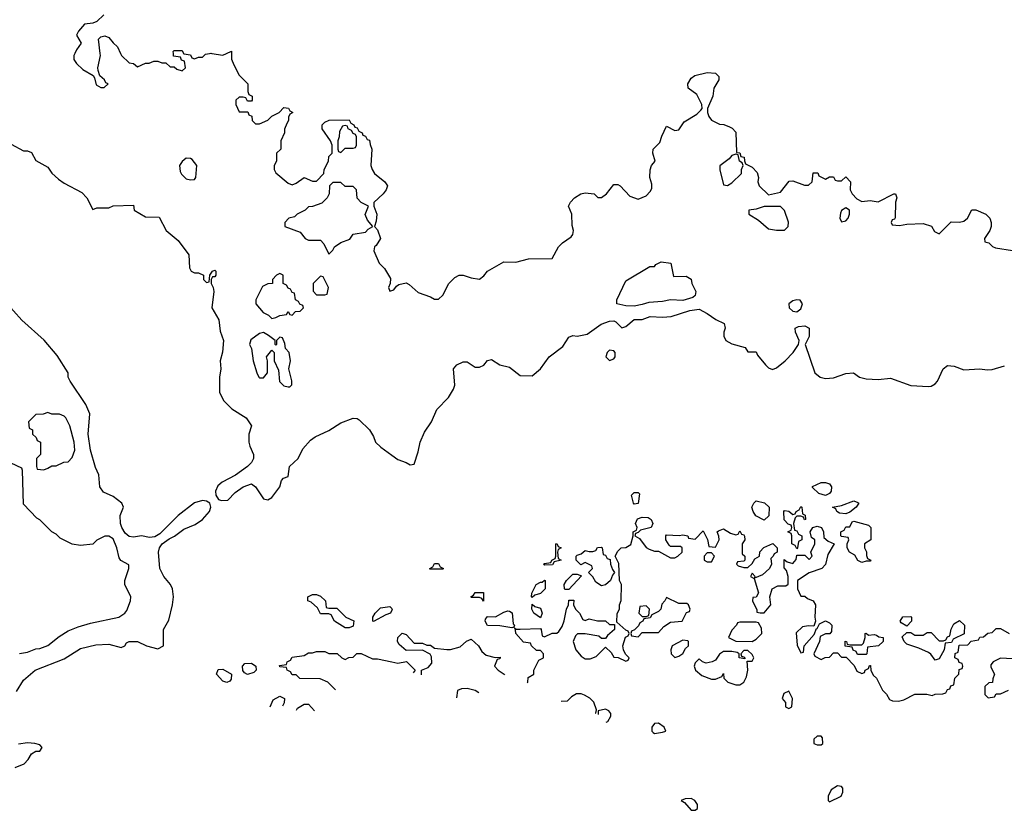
# Model space of a CAD drawing. Header units: inches. Extents: x 2380249 to 2585472, y 382747 to 546448.
# Tile 362 of 626: x 2498171 to 2503009, y 436281 to 440166. Entities that reach past the tile are written whole.
import ezdxf

# ---------------------------------------------------------------- set-up
doc = ezdxf.new("R2010")
doc.units = ezdxf.units.IN
doc.header["$MEASUREMENT"] = 0
for name, color, linetype in [('C4493', 7, 'Continuous'), ('C4494', 7, 'Continuous'), ('C5403', 7, 'Continuous')]:
    doc.layers.add(name, color=color, linetype=linetype)

msp = doc.modelspace()

# ---------------------------------------------------------------- linework, layer by layer
at = {"layer": 'C4493', "color": 4}
for points, elevation in [([(2498442.3, 440000), (2498438, 439990), (2498438, 439970), (2498450.7, 439950.7), (2498481.4, 439921.4), (2498532, 439892), (2498539.6, 439879.6), (2498546.4, 439846.4), (2498570, 439832), (2498587.3, 439832.7), (2498606, 439850), (2498595.3, 439855.3), (2498588, 439870), (2498566, 439890), (2498556.4, 439916.4), (2498555.3, 439930), (2498568.7, 439990), (2498567.5, 440000)], 36), ([(2498667.5, 440000), (2498672, 439990), (2498710, 439954), (2498731.3, 439951.3), (2498750, 439934), (2498790, 439952), (2498807.3, 439952.7), (2498830, 439962), (2498850, 439962), (2498870, 439954), (2498890, 439954), (2498910, 439934), (2498930, 439934), (2498943.6, 439923.6), (2498970, 439914), (2498986, 439930), (2498982, 439962), (2498967.3, 439967.3), (2498962, 439982), (2498927.3, 439987.3), (2498926.6, 440000)], 36), ([(2498977, 440000), (2498978, 439998), (2499010, 439994), (2499018, 439978), (2499030, 439974), (2499050, 439982), (2499070, 439982), (2499084, 439996), (2499104.8, 440000)], 36), ([(2499116.2, 440000), (2499170, 439991.3), (2499187.6, 440000)], 36), ([(2499212.2, 440000), (2499212.7, 439972.7), (2499223.6, 439943.6), (2499250, 439894), (2499291.6, 439851.6), (2499292.7, 439812.7), (2499298, 439798), (2499314, 439790), (2499314, 439770), (2499310, 439766), (2499290, 439766), (2499282, 439782), (2499270, 439786), (2499250, 439786), (2499234, 439770), (2499234, 439750), (2499250, 439714), (2499292.7, 439712.7), (2499298, 439698), (2499311.6, 439691.6), (2499314, 439670), (2499330, 439654), (2499350, 439654), (2499390, 439672), (2499410, 439692), (2499446, 439710), (2499470, 439734), (2499491.6, 439731.6), (2499498, 439718), (2499514, 439710), (2499498, 439702), (2499492.7, 439687.3), (2499492, 439670), (2499483.6, 439656.4), (2499472.7, 439627.3), (2499472, 439610), (2499454, 439570), (2499454, 439530), (2499434, 439510), (2499434, 439470), (2499422, 439450), (2499422, 439430), (2499430, 439414), (2499490, 439362), (2499510, 439354), (2499530, 439362), (2499570, 439391), (2499610, 439372), (2499630, 439372), (2499666, 439410), (2499668, 439430), (2499688, 439470), (2499690, 439494), (2499706, 439510), (2499706, 439550), (2499698, 439570), (2499658, 439630), (2499658, 439650), (2499670, 439662), (2499692.7, 439672.7), (2499790, 439674), (2499798, 439658), (2499814, 439650), (2499818, 439638), (2499830, 439634), (2499838, 439618), (2499854, 439610), (2499858, 439598), (2499870, 439594), (2499878, 439578), (2499890, 439574), (2499892.7, 439552.7), (2499902, 439530), (2499897.3, 439450), (2499902.8, 439430), (2499914.8, 439410), (2499966, 439370), (2499978, 439350), (2499972, 439330), (2499958, 439310), (2499911.6, 439268.4), (2499911.3, 439250), (2499926, 439210), (2499923.6, 439176.4), (2499914, 439150), (2499930, 439134), (2499944.7, 439090), (2499923.6, 439056.4), (2499914, 439050), (2499912, 439030), (2499938, 438970), (2499963.5, 438943.5), (2499993.7, 438893.7), (2499991.1, 438868.9), (2499982.8, 438850), (2499990, 438832), (2500000, 438835)], 36), ([(2498130, 439554), (2498190, 439522), (2498210, 439522), (2498230, 439514), (2498250, 439474), (2498310, 439442), (2498330, 439412), (2498362, 439382), (2498390, 439362), (2498476.9, 439316.9), (2498502, 439290), (2498530, 439234), (2498550, 439242), (2498610, 439242), (2498630, 439252), (2498730, 439254), (2498734, 439230), (2498790, 439198), (2498856, 439196), (2498891.3, 439130), (2498950, 439081), (2499002, 439010), (2499006.4, 438946.4), (2499014, 438930), (2499030, 438922), (2499050, 438922), (2499074, 438910), (2499074, 438890), (2499090, 438874), (2499102, 438878), (2499106, 438910), (2499118, 438930), (2499130, 438936), (2499136, 438930), (2499134.8, 438910), (2499130, 438902), (2499118, 438902), (2499112, 438890), (2499112, 438870), (2499122, 438850), (2499124.7, 438830), (2499116, 438750), (2499150.4, 438690.4), (2499155.9, 438635.9), (2499173, 438590), (2499168.2, 438531.8), (2499156.3, 438490), (2499160.5, 438450), (2499152.7, 438410), (2499153.7, 438333.7), (2499173.7, 438293.7), (2499214.4, 438254.4), (2499284.7, 438210), (2499311, 438170), (2499298, 438130), (2499298, 438090), (2499302, 438070), (2499321, 438030), (2499321, 438010), (2499310.7, 437990), (2499290.3, 437969.7), (2499231.7, 437928.3), (2499166.3, 437893.7), (2499144.9, 437875.1), (2499133.1, 437850), (2499134.6, 437830), (2499149, 437809), (2499163.4, 437803.4), (2499194.8, 437805.2), (2499230, 437843), (2499270, 437870.6), (2499310, 437886), (2499330, 437871.3), (2499370, 437811.3), (2499390, 437806.8), (2499410, 437818.8), (2499449.2, 437870), (2499458, 437902), (2499467.3, 437912.7), (2499490, 437922), (2499497.2, 437970), (2499539.5, 438010), (2499562.7, 438057.3), (2499600.4, 438099.6), (2499623.5, 438116.5), (2499690, 438146.7), (2499750, 438184.4), (2499810, 438207.3), (2499830, 438206), (2499839.8, 438199.8), (2499890, 438151.3), (2499910, 438118), (2499920.4, 438090), (2499945.2, 438065.2), (2500000, 438026.6)], 32), ([(2498155.9, 436864.1), (2498190, 436921), (2498248, 436970), (2498390, 437026), (2498470, 437076), (2498546.3, 437093.7), (2498610, 437097.1), (2498670, 437081), (2498688, 437090), (2498696.4, 437103.6), (2498710, 437111.3), (2498750.9, 437110.9), (2498794, 437090), (2498850, 437074), (2498878, 437090), (2498878, 437170), (2498904, 437216), (2498922.9, 437290), (2498927.6, 437330), (2498922, 437370), (2498912.8, 437390), (2498879.7, 437430), (2498860.5, 437470), (2498853, 437550), (2498858, 437570), (2498871.8, 437590), (2498905.2, 437614.8), (2498931.7, 437628.3), (2498978, 437662), (2499034.3, 437685.7), (2499069.5, 437710), (2499104.7, 437750), (2499111.1, 437771.1), (2499105.6, 437790), (2499090, 437800.4), (2499070, 437803.5), (2499030, 437791.3), (2498950, 437729.6), (2498860, 437640), (2498835.1, 437624.9), (2498810, 437621.1), (2498770, 437629.6), (2498730, 437622.9), (2498710, 437627), (2498690, 437642.9), (2498673.3, 437670), (2498667.1, 437690), (2498665.1, 437730), (2498680.9, 437770), (2498672.7, 437790), (2498630, 437822.9), (2498584, 437844), (2498564.5, 437870), (2498560.7, 437930), (2498544.7, 437964.7), (2498519.1, 438050), (2498507.2, 438130), (2498515.8, 438230), (2498495.8, 438275.8), (2498419.3, 438390), (2498409.3, 438410), (2498409.2, 438430), (2498355.1, 438515.1), (2498291.1, 438591.1), (2498181.6, 438690), (2498100.6, 438780.6)], 32), ([(2498170, 437050.8), (2498210, 437058.8), (2498250, 437074.8), (2498270, 437076), (2498310, 437091), (2498364.8, 437135.2), (2498410, 437162.8), (2498458, 437182), (2498518.6, 437201.4), (2498658, 437230), (2498688.7, 437250), (2498697.5, 437262.5), (2498715.3, 437310), (2498718, 437330), (2498688, 437390), (2498688, 437410), (2498708.4, 437468.4), (2498708, 437488), (2498669.2, 437509.2), (2498660.9, 437520.9), (2498649, 437570), (2498630, 437615.3), (2498610, 437628), (2498590, 437628), (2498550, 437608), (2498530, 437588), (2498470, 437582), (2498430, 437588), (2498370, 437618), (2498350, 437638), (2498328.9, 437648.9), (2498270, 437708), (2498256.4, 437716.4), (2498190, 437786), (2498186, 437950), (2498182, 437962), (2498130, 437986)], 36), ([(2500000, 437265), (2499994, 437250), (2499970, 437242), (2499910, 437208), (2499906, 437210), (2499906, 437230), (2499918, 437250), (2499944.7, 437275.3), (2499990, 437282), (2500000, 437272)], 28), ([(2499723.1, 436872.9), (2499686, 436910), (2499647.3, 436927.3), (2499548.4, 436928.4), (2499530, 436946), (2499510, 436946), (2499502, 436962), (2499486, 436970), (2499482, 436982), (2499450, 436986), (2499447.3, 436992.7), (2499482, 436998), (2499486, 437010), (2499502, 437018), (2499510, 437034), (2499570, 437042), (2499590, 437054), (2499610, 437054), (2499630, 437062), (2499670, 437062), (2499690, 437052), (2499731.1, 437051.1), (2499754, 437030), (2499770, 437022), (2499788.4, 437031.6), (2499810, 437034), (2499828.4, 437051.6), (2499850, 437052), (2499904.7, 437024.7), (2499930, 437024.7), (2500000, 437010.7)], 28), ([(2499402.2, 436789.5), (2499402, 436790), (2499416.4, 436823.6), (2499450, 436842), (2499472, 436830), (2499471.6, 436808.4), (2499463, 436792.5)], 28), ([(2499530.9, 436773.5), (2499536.4, 436783.6), (2499570, 436802), (2499590, 436802), (2499619.2, 436769.8)], 28), ([(2498150, 436490.7), (2498194, 436510), (2498213.2, 436530), (2498230, 436558), (2498250, 436571.3), (2498270, 436572), (2498282, 436590), (2498270, 436602), (2498246, 436610), (2498210, 436612.7), (2498165.6, 436605.6)], 32)]:
    msp.add_lwpolyline(points, dxfattribs=dict(at, elevation=elevation))
for points, elevation in [([(2499770, 439646), (2499758, 439642), (2499743.6, 439616.4), (2499742, 439590), (2499734, 439570), (2499734, 439530), (2499738, 439518), (2499750, 439514), (2499770, 439534), (2499810, 439534), (2499822, 439538), (2499826, 439550), (2499826, 439590), (2499822, 439602), (2499810, 439606), (2499802, 439622), (2499786, 439630), (2499782, 439642)], 36), ([(2498990, 439485.2), (2498970, 439469), (2498957.3, 439450), (2498959.8, 439419.8), (2498966.8, 439406.8), (2498990, 439384.7), (2499010, 439378.8), (2499030, 439381), (2499037.2, 439390), (2499041.2, 439450), (2499018.6, 439478.6), (2499010, 439484)], 36), ([(2499750, 439366), (2499710, 439366), (2499694, 439350), (2499692, 439310), (2499682, 439290), (2499655.3, 439264.7), (2499610, 439248), (2499590, 439246), (2499574, 439230), (2499534, 439210), (2499522, 439198), (2499494, 439190), (2499474, 439170), (2499474, 439150), (2499550, 439122), (2499574, 439090), (2499590, 439082), (2499650, 439082), (2499665.4, 439065.4), (2499690, 439014), (2499710, 439034), (2499718, 439050), (2499749.3, 439070.7), (2499793.2, 439086.8), (2499810, 439112), (2499870, 439122), (2499883.1, 439136.9), (2499906, 439150), (2499880.2, 439180.2), (2499868.9, 439208.9), (2499886, 439250), (2499850, 439268), (2499828.9, 439288.9), (2499826, 439330), (2499810, 439346), (2499770, 439346)], 36), ([(2499450, 438918), (2499434, 438910), (2499414, 438890), (2499414, 438870), (2499390, 438868), (2499364.7, 438855.3), (2499331, 438790), (2499331, 438770), (2499367.3, 438727.3), (2499394, 438714), (2499410, 438698), (2499430, 438702), (2499450, 438712), (2499482, 438718), (2499490, 438732), (2499498, 438718), (2499510, 438714), (2499527.3, 438732.7), (2499550, 438734), (2499566, 438750), (2499562, 438762), (2499547.3, 438767.3), (2499542, 438782), (2499526, 438790), (2499522, 438822), (2499510, 438826), (2499502, 438842), (2499490, 438846), (2499482, 438862), (2499466, 438870), (2499466, 438910)], 36), ([(2499650, 438906), (2499614, 438870), (2499612.7, 438832.7), (2499630, 438814), (2499670, 438814), (2499682, 438818), (2499688, 438850), (2499662, 438902)], 36), ([(2499370, 438628.7), (2499350, 438624), (2499307.3, 438592.7), (2499301, 438570), (2499310.8, 438550), (2499318.8, 438490), (2499336, 438430), (2499346, 438410), (2499350, 438406), (2499370, 438406), (2499389, 438430), (2499388.7, 438490), (2499384, 438510), (2499410, 438542), (2499422, 438530), (2499421, 438490), (2499443.5, 438443.5), (2499448.3, 438388.3), (2499470, 438366), (2499490, 438362), (2499498, 438362), (2499508, 438372), (2499508.4, 438391.6), (2499494, 438450), (2499502, 438490), (2499495.3, 438530), (2499478, 438550), (2499474.6, 438574.6), (2499462, 438602), (2499450, 438606), (2499434, 438590), (2499434, 438570), (2499430, 438566), (2499426, 438570), (2499426, 438590), (2499393.6, 438613.6)], 36), ([(2498310, 438235.3), (2498287.3, 438227.3), (2498250, 438226), (2498214, 438190), (2498218, 438158), (2498234, 438150), (2498234, 438130), (2498252.7, 438112.7), (2498258, 438098), (2498274, 438090), (2498274, 438030), (2498254, 438010), (2498254, 437970), (2498258, 437958), (2498290, 437954), (2498310, 437962), (2498330, 437974), (2498350, 437974), (2498388.4, 437991.6), (2498410, 437994), (2498430, 438014), (2498442, 438050), (2498439, 438090), (2498418, 438170), (2498398, 438210), (2498390, 438218), (2498367.3, 438227.3), (2498330, 438228)], 36), ([(2499690, 437274), (2499730, 437274), (2499774, 437230), (2499812.7, 437212.7), (2499810, 437186), (2499790, 437178), (2499770, 437178), (2499718, 437210), (2499702, 437242), (2499690, 437246), (2499650, 437246), (2499635.3, 437275.3), (2499603.1, 437303.1), (2499588, 437310), (2499588, 437330), (2499610, 437342), (2499630, 437342), (2499650, 437334), (2499674, 437310), (2499678, 437278)], 28), ([(2499190, 436908.7), (2499170, 436915.3), (2499138, 436950), (2499147.3, 436972.7), (2499170, 436974), (2499212, 436950), (2499210, 436926), (2499203.6, 436916.4)], 28), ([(2499290, 436948.7), (2499276.4, 436956.4), (2499268.4, 436968.4), (2499266, 436990), (2499278, 437002), (2499310, 437004.7), (2499332, 436990), (2499334, 436970), (2499322, 436958)], 28)]:
    msp.add_lwpolyline(points, close=True, dxfattribs=dict(at, elevation=elevation))
at = {"layer": 'C4494', "color": 4, "elevation": 36}
for points in [[(2498584.7, 440190), (2498550, 440157.2), (2498530, 440149.2), (2498490, 440144), (2498461, 440110), (2498451.3, 440090), (2498474, 440050), (2498450, 440018), (2498442.3, 440000)], [(2498567.5, 440000), (2498559, 440070), (2498570, 440081), (2498590, 440086), (2498610, 440078), (2498630, 440052), (2498652.7, 440032.7), (2498667.5, 440000)], [(2498926.6, 440000), (2498926, 440010), (2498930, 440014), (2498970, 440014), (2498977, 440000)], [(2499104.8, 440000), (2499110, 440001), (2499116.2, 440000)], [(2499187.6, 440000), (2499212, 440012), (2499212.2, 440000)]]:
    msp.add_lwpolyline(points, dxfattribs=at)
at = {"layer": 'C5403', "color": 4}
for points, elevation in [([(2500000, 438835), (2500010, 438838), (2500023.2, 438856.8), (2500035.1, 438864.9), (2500070, 438873.4), (2500085.2, 438865.2), (2500130, 438824.7), (2500190, 438804.7), (2500210, 438792), (2500230, 438792), (2500250, 438812), (2500279.3, 438870), (2500310, 438899.1), (2500330, 438910.4), (2500350, 438910.4), (2500390, 438897.1), (2500430, 438890.7), (2500452.1, 438907.9), (2500470, 438930.8), (2500550, 438976.3), (2500610, 438974), (2500670.7, 438990.7), (2500788, 438992), (2500819, 439050), (2500839, 439070), (2500881.5, 439098.5), (2500889.3, 439110), (2500892.7, 439130), (2500886, 439154), (2500884, 439210), (2500868.7, 439250), (2500878, 439270), (2500898, 439290), (2500928, 439310), (2500950, 439316), (2500994, 439310), (2501012.7, 439292.7), (2501030, 439292), (2501055.3, 439310), (2501090, 439356), (2501110, 439356), (2501122, 439350), (2501170, 439298), (2501210, 439284.7), (2501250, 439301), (2501270, 439321), (2501277.2, 439337.2), (2501278, 439358), (2501268, 439390), (2501268.9, 439428.9), (2501275.3, 439450), (2501294, 439470), (2501282, 439510), (2501284, 439530), (2501317.5, 439562.5), (2501326.3, 439593.7), (2501350, 439642), (2501390, 439622), (2501410, 439624.7), (2501436.4, 439663.6), (2501498, 439702), (2501518.6, 439721.4), (2501524, 439730), (2501522.7, 439750), (2501505.2, 439785.2), (2501498.2, 439798.2), (2501455.3, 439830), (2501454, 439850), (2501470, 439878), (2501489, 439891), (2501550, 439906), (2501590, 439902.8), (2501606.4, 439886.4), (2501606.8, 439870), (2501582, 439830), (2501578, 439790), (2501551, 439730), (2501551.3, 439710), (2501558, 439690), (2501570, 439672), (2501610, 439652), (2501631.6, 439651.6), (2501659.6, 439639.6), (2501672.7, 439632.7), (2501690, 439614), (2501694, 439514), (2501710, 439512), (2501714, 439494), (2501731.3, 439490), (2501732, 439472), (2501738, 439458), (2501770, 439442), (2501795.3, 439415.3), (2501802, 439390), (2501798, 439370), (2501804.7, 439350), (2501850, 439304.7), (2501910, 439318), (2501952.7, 439372.7), (2501970, 439374), (2502027.3, 439352.7), (2502047.3, 439352.7), (2502066, 439370), (2502070, 439414), (2502092.7, 439412.7), (2502098, 439398), (2502130, 439382), (2502150, 439394), (2502170, 439394), (2502178, 439378), (2502190, 439374), (2502210, 439374), (2502230, 439394), (2502254, 439370), (2502252, 439330), (2502262, 439310), (2502285.4, 439285.4), (2502310, 439272), (2502350, 439278), (2502390, 439271.3), (2502466, 439310), (2502474, 439310), (2502482, 439290), (2502474, 439270), (2502472.7, 439192.7), (2502470, 439186), (2502458, 439182), (2502454, 439170), (2502458, 439158), (2502494, 439154), (2502530, 439161), (2502610, 439164.7), (2502652, 439152), (2502666, 439126), (2502690, 439114), (2502748, 439172), (2502790, 439171), (2502810, 439176), (2502828.7, 439190), (2502850, 439232), (2502870, 439231.3), (2502918, 439210), (2502938, 439190), (2502944.7, 439170), (2502944.7, 439150), (2502938, 439130), (2502912, 439090), (2502914, 439074), (2502934, 439070), (2502951.6, 439051.6), (2502965.4, 439045.4), (2503050, 439032)], 36), ([(2500000, 438026.6), (2500030, 438005.5), (2500070.7, 437990.7), (2500090, 437978), (2500110, 437982), (2500130, 438042), (2500138.4, 438090), (2500160.1, 438139.9), (2500194.5, 438190), (2500221.6, 438250), (2500278, 438310), (2500302.7, 438350), (2500309.4, 438370), (2500302.7, 438450), (2500319, 438470), (2500350, 438484), (2500370, 438484), (2500410, 438459.1), (2500430, 438458), (2500451.6, 438468.4), (2500470, 438491.3), (2500490, 438496), (2500530, 438470.8), (2500578.5, 438458.5), (2500630, 438417.3), (2500690, 438416), (2500730, 438451), (2500772.7, 438510), (2500839.6, 438560.4), (2500870, 438606), (2500890, 438614), (2500910.8, 438610.8), (2500960.1, 438619.9), (2501029, 438670), (2501070, 438684), (2501090, 438686.8), (2501101.4, 438681.4), (2501130, 438651.3), (2501150, 438658.8), (2501190, 438692.7), (2501230, 438692.4), (2501270, 438708), (2501330, 438704.9), (2501371.8, 438708.2), (2501463.6, 438736.4), (2501510, 438743), (2501550, 438722.8), (2501592.2, 438692.2), (2501632.8, 438672.8), (2501637.3, 438650), (2501630.8, 438630), (2501630.9, 438610.9), (2501641, 438590), (2501670, 438574), (2501736, 438556), (2501750, 438534), (2501790, 438534), (2501796.9, 438516.9), (2501836, 438470), (2501850, 438456), (2501870, 438446.8), (2501890, 438456), (2501933.2, 438490), (2501972.7, 438530), (2501998, 438570), (2502002, 438590), (2501984, 438630), (2501982, 438650), (2501998, 438658), (2502030, 438662), (2502051.3, 438650), (2502050.8, 438610), (2502031.3, 438570), (2502078, 438430), (2502104.7, 438410), (2502130, 438403), (2502170, 438406), (2502230, 438427.7), (2502268.9, 438431.1), (2502298, 438410), (2502330, 438400.5), (2502390, 438398), (2502450, 438404), (2502550, 438367.7), (2502636.6, 438363.4), (2502650, 438364.9), (2502670, 438376), (2502681.2, 438390), (2502709, 438450), (2502730, 438466.8), (2502763.5, 438463.5), (2502810, 438446), (2502889.3, 438450.7), (2502925.5, 438445.5), (2502950, 438447.2), (2503010, 438464.4)], 32), ([(2500665, 436907), (2500668, 436910), (2500670, 436934), (2500698, 436950), (2500698, 436970), (2500722, 437018), (2500746, 437030), (2500746, 437050), (2500730, 437066), (2500710, 437066), (2500686, 437090), (2500682, 437102), (2500647.3, 437107.3), (2500608.7, 437150), (2500608, 437168), (2500602, 437178), (2500611.6, 437171.6), (2500630.9, 437170.9), (2500730, 437174), (2500734, 437170), (2500738, 437138), (2500750, 437134), (2500788.4, 437151.6), (2500810, 437152), (2500820.4, 437159.6), (2500836.4, 437183.6), (2500847.3, 437212.7), (2500858, 437270), (2500868, 437290), (2500870, 437314), (2500894, 437314), (2500892, 437290), (2500902, 437270), (2500922, 437250), (2500938, 437218), (2500950, 437214), (2500970, 437222), (2501010, 437212), (2501050, 437212), (2501070, 437194), (2501094, 437194), (2501094, 437170), (2501059.6, 437140.4), (2501050, 437126), (2501030, 437126), (2501016.4, 437136.4), (2500950, 437148.7), (2500912, 437148), (2500902, 437138), (2500891.3, 437110), (2500904.7, 437070), (2500930, 437038), (2500950, 437024.7), (2500974.6, 437025.4), (2501004, 437036), (2501050, 437082), (2501076.9, 437056.9), (2501090, 437034), (2501111.6, 437031.6), (2501150, 437014), (2501162, 437018), (2501166, 437030), (2501148, 437048), (2501138, 437070), (2501135.3, 437090), (2501148.4, 437131.6), (2501162, 437138), (2501166, 437150), (2501162, 437162), (2501150, 437166), (2501106, 437206), (2501107.3, 437247.3), (2501118, 437270), (2501118, 437290), (2501127.3, 437312.7), (2501128, 437390), (2501118, 437410), (2501114.6, 437494.6), (2501098, 437530), (2501110, 437554), (2501126, 437570), (2501150, 437572), (2501173.6, 437586.4), (2501186, 437630), (2501186, 437650), (2501202, 437658), (2501206, 437670), (2501198, 437690), (2501207.3, 437712.7), (2501230, 437722), (2501259.6, 437719.6), (2501274, 437710), (2501282, 437690), (2501274, 437670), (2501222, 437658), (2501210, 437646), (2501198, 437642), (2501194, 437630), (2501216.9, 437616.9), (2501250, 437572), (2501263.6, 437563.6), (2501290, 437554), (2501310, 437554), (2501370, 437522), (2501390, 437522), (2501406, 437530), (2501426, 437550), (2501426, 437570), (2501418, 437578), (2501370, 437578), (2501363.1, 437583.1), (2501346, 437610), (2501346, 437630), (2501350, 437634), (2501411.6, 437631.6), (2501430, 437634.8), (2501454, 437630), (2501458, 437618), (2501490, 437614), (2501530, 437654), (2501551.6, 437611.6), (2501558, 437578), (2501590, 437574), (2501608, 437610), (2501607.3, 437627.3), (2501598, 437650), (2501605.2, 437654.8), (2501630, 437664.7), (2501663.6, 437643.6), (2501690, 437634), (2501702, 437638), (2501710, 437654), (2501718, 437638), (2501730, 437634), (2501732.7, 437627.3), (2501734, 437610), (2501722, 437590), (2501722, 437542), (2501734, 437530), (2501734, 437510), (2501730, 437506), (2501698, 437502), (2501694, 437490), (2501702, 437482), (2501730, 437474), (2501750, 437474), (2501770, 437494), (2501783.1, 437516.9), (2501806, 437530), (2501808.4, 437551.6), (2501827.3, 437572.7), (2501872.7, 437592.7), (2501894, 437570), (2501894, 437550), (2501878, 437542), (2501874, 437530), (2501862, 437518), (2501864.7, 437490), (2501856, 437470), (2501822, 437438), (2501782, 437422), (2501786, 437430), (2501770, 437446), (2501762, 437430), (2501779.6, 437419.6), (2501802, 437350), (2501790, 437328), (2501774, 437326), (2501772, 437310), (2501794, 437266), (2501794, 437254), (2501810, 437252), (2501830, 437252), (2501862, 437290), (2501858, 437330), (2501868, 437370), (2501896.4, 437383.6), (2501936.4, 437383.6), (2501947.3, 437392.7), (2501948, 437430), (2501939, 437459), (2501928, 437472), (2501927.3, 437512.7), (2501942, 437502), (2501970, 437494), (2501987.3, 437512.7), (2501990, 437534), (2502030, 437534), (2502050, 437514), (2502066, 437530), (2502058, 437550), (2502078, 437590), (2502078, 437610), (2502062, 437622), (2502055.3, 437650), (2502068.7, 437671.3), (2502090, 437678), (2502111.3, 437670), (2502121, 437650), (2502122, 437622), (2502143.6, 437603.6), (2502174, 437590), (2502142.8, 437537.2), (2502130.9, 437489.1), (2502112, 437470), (2502050, 437448), (2501994, 437410), (2501994, 437370), (2502010, 437334), (2502030, 437334), (2502042, 437322), (2502070, 437311), (2502081, 437290), (2502078, 437230), (2502082, 437210), (2502074, 437186), (2502048, 437188), (2502018, 437182), (2501986.4, 437153.6), (2501992, 437092), (2502010, 437054), (2502022, 437058), (2502026, 437090), (2502075.3, 437144.7), (2502086, 437174), (2502090, 437174), (2502102, 437198), (2502130, 437211.3), (2502150, 437202), (2502162, 437190), (2502159.6, 437160.4), (2502152, 437148), (2502130, 437148), (2502104.7, 437135.3), (2502102, 437110), (2502074, 437050), (2502078, 437038), (2502110, 437022), (2502128.4, 437031.6), (2502150, 437034), (2502170, 437054), (2502190, 437054), (2502210, 437034), (2502232.7, 437032.7), (2502272, 436992), (2502285.4, 436965.4), (2502310, 436954), (2502322, 436958), (2502326, 436970), (2502342, 436978), (2502347.3, 436992.7), (2502352.7, 436992.7), (2502354, 436970), (2502364.7, 436944.7), (2502382, 436930), (2502411, 436871), (2502430, 436852), (2502444.7, 436824.7), (2502459.6, 436819.6), (2502490, 436818), (2502516.4, 436823.6), (2502570, 436852), (2502628.4, 436851.6), (2502655.3, 436844.7), (2502670, 436852), (2502707.3, 436852.7), (2502722, 436858), (2502730, 436874), (2502742, 436878), (2502747.3, 436892.7), (2502762, 436898), (2502766, 436930), (2502786, 436950), (2502787.3, 436972.7), (2502802, 436978), (2502806, 436990), (2502802, 437002), (2502787.3, 437007.3), (2502782, 437022), (2502766, 437030), (2502768, 437052), (2502782, 437058), (2502787.3, 437092.7), (2502830, 437094), (2502847.3, 437112.7), (2502882, 437118), (2502888.4, 437131.6), (2502907.3, 437132.7), (2502928.7, 437151.3), (2502950, 437154), (2502970, 437174), (2502990, 437174), (2503034, 437150)], 28), ([(2500000, 437272), (2500002, 437270), (2500000, 437265)], 28), ([(2500146, 436946.2), (2500146, 436970), (2500178, 436982), (2500196.4, 437003.6), (2500194.6, 437034.6), (2500188.4, 437048.4), (2500150, 437068), (2500070, 437066), (2500036.4, 437096.4), (2500028, 437110), (2500028.7, 437130), (2500050, 437151.3), (2500070, 437144.7), (2500110, 437102), (2500150, 437102), (2500172.7, 437092.7), (2500190, 437092), (2500210, 437078), (2500270, 437071.3), (2500288.4, 437071.6), (2500336.4, 437083.6), (2500367.3, 437112.7), (2500390, 437122), (2500426, 437090), (2500442, 437062), (2500464.1, 437044.1), (2500508, 437032), (2500532.7, 437032.7), (2500530, 437026), (2500518, 437022), (2500504.7, 436990), (2500522, 436970), (2500552, 436950), (2500553.1, 436946.2)], 28), ([(2503050, 437026), (2502990, 437028), (2502954, 437010), (2502943.6, 436996.4), (2502943.6, 436983.6), (2502962, 436950), (2502952.7, 436927.3), (2502951.3, 436908.7), (2502932.7, 436907.3), (2502914, 436890), (2502914, 436850), (2502930, 436834), (2502962, 436838), (2502970, 436854), (2502990, 436854), (2503030, 436872)], 28), ([(2500000, 437010.7), (2500030, 437004.7), (2500071.6, 437011.6), (2500114, 436970), (2500104.1, 436957)], 28), ([(2500370, 436879), (2500342, 436878), (2500322, 436870), (2500318.4, 436834.4)], 28), ([(2500427.3, 436858.3), (2500410, 436869.2), (2500370, 436879)], 28), ([(2500930, 436853.2), (2500907.3, 436852.7), (2500882, 436838), (2500862, 436818), (2500832.4, 436815.5)], 28), ([(2501001.4, 436757.8), (2501002, 436758), (2501006, 436774), (2500992.5, 436812.5), (2500972.5, 436832.5), (2500947.2, 436847.2), (2500930, 436853.2)], 28), ([(2501050, 436778), (2501014, 436770), (2501014, 436751.9)], 28), ([(2501052.3, 436714.8), (2501062, 436718), (2501076.4, 436743.6), (2501076.4, 436756.4), (2501066, 436770), (2501050, 436778)], 28)]:
    msp.add_lwpolyline(points, dxfattribs=dict(at, elevation=elevation))
for points, elevation in [([(2501690, 439506), (2501670, 439498), (2501657.3, 439482.7), (2501611.6, 439448.4), (2501611.6, 439428.4), (2501630, 439354), (2501650, 439352), (2501670, 439364.7), (2501718, 439410), (2501718, 439430), (2501726, 439450), (2501722, 439462), (2501708, 439470), (2501702, 439502)], 36), ([(2501830, 439248.7), (2501790, 439235.3), (2501754, 439230), (2501754, 439210), (2501801, 439181), (2501850, 439138), (2501890, 439131.3), (2501930, 439132), (2501948, 439150), (2501948.4, 439171.6), (2501928.9, 439228.9), (2501910, 439248)], 36), ([(2502230, 439242), (2502210, 439228), (2502204, 439216), (2502201, 439190), (2502210, 439172), (2502230, 439178), (2502242, 439190), (2502248.7, 439210), (2502248, 439230)], 36), ([(2501384.7, 438904.7), (2501445.4, 438905.4), (2501470, 438891.3), (2501474.8, 438870), (2501494, 438830), (2501490.8, 438810), (2501478.8, 438801.2), (2501430, 438786), (2501370, 438789.5), (2501330, 438780.9), (2501263.5, 438776.5), (2501230, 438767), (2501190, 438758.4), (2501150, 438759.5), (2501106, 438770), (2501106, 438790), (2501150, 438882), (2501267.3, 438952.7), (2501290, 438954), (2501296.4, 438963.6), (2501323.1, 438976.9), (2501371.3, 438970)], 32), ([(2501990, 438789.6), (2501970, 438785.1), (2501950.6, 438770), (2501953, 438750), (2501970, 438733), (2501990, 438730.4), (2502010, 438746), (2502018.4, 438770), (2502007, 438787)], 36), ([(2501070, 438542.7), (2501057.3, 438530), (2501051, 438510), (2501070, 438491), (2501090, 438498.8), (2501098, 438510), (2501098, 438530), (2501090, 438539.3)], 32), ([(2502130, 437828.7), (2502098, 437838), (2502067.3, 437867.3), (2502067.3, 437872.7), (2502110, 437892), (2502130, 437892), (2502150, 437884.7), (2502161, 437870), (2502158, 437850), (2502150, 437838)], 28), ([(2501190, 437786), (2501188, 437790), (2501178, 437830), (2501190, 437842), (2501210, 437842), (2501216.9, 437836.9), (2501210, 437788)], 28), ([(2501830, 437706), (2501788.7, 437728.7), (2501775.3, 437750), (2501768.7, 437770), (2501778, 437790), (2501790, 437802), (2501831.6, 437791.6), (2501854, 437770), (2501851.6, 437728.4)], 28), ([(2502230, 437738), (2502200.4, 437740.4), (2502186, 437750), (2502182, 437762), (2502166, 437770), (2502210, 437778), (2502270, 437802), (2502290, 437794), (2502294, 437790), (2502282, 437770), (2502250, 437746)], 28), ([(2502028.4, 437708.4), (2502022, 437722), (2502010, 437726), (2501990, 437726), (2501982, 437718), (2501974, 437690), (2501978, 437658), (2501990, 437654), (2501998, 437638), (2502014, 437630), (2502014, 437610), (2501998, 437602), (2501994, 437570), (2501990, 437566), (2501982, 437582), (2501966, 437590), (2501966, 437630), (2501962, 437642), (2501946, 437650), (2501962, 437658), (2501966, 437670), (2501962, 437682), (2501947.3, 437687.3), (2501928.4, 437708.4), (2501926, 437750), (2501930, 437754), (2501951.1, 437751.1), (2501970, 437734), (2501982, 437738), (2501986, 437750), (2502002, 437758), (2502010, 437774), (2502014, 437770), (2502018, 437738), (2502031.1, 437731.1), (2502032, 437710)], 28), ([(2502310, 437498), (2502289.3, 437509.3), (2502274.6, 437534.6), (2502248, 437550), (2502238, 437570), (2502238, 437590), (2502246, 437610), (2502242, 437622), (2502210, 437626), (2502206, 437630), (2502206, 437650), (2502222, 437658), (2502230, 437674), (2502250, 437674), (2502262, 437698), (2502270, 437702), (2502342, 437682), (2502354, 437670), (2502354, 437610), (2502322, 437590), (2502322, 437570), (2502331.6, 437551.6), (2502332.7, 437532.7), (2502338, 437518), (2502354, 437510), (2502350, 437506), (2502330, 437506)], 28), ([(2500750, 437486), (2500746, 437490), (2500750, 437494), (2500782, 437498), (2500786, 437510), (2500802, 437518), (2500806, 437530), (2500806, 437590), (2500810, 437592), (2500818, 437578), (2500832, 437570), (2500818, 437562), (2500814, 437550), (2500818, 437518), (2500832, 437510), (2500798, 437502), (2500790, 437488)], 28), ([(2501030, 437384), (2501002, 437402), (2500988.4, 437428.4), (2500966, 437450), (2500986, 437470), (2500982, 437482), (2500950, 437498), (2500928, 437488), (2500906, 437510), (2500906, 437530), (2500910, 437534), (2500930, 437542), (2500950, 437558), (2500970, 437552), (2500987.3, 437552.7), (2501002, 437558), (2501010, 437572), (2501030, 437574), (2501034, 437570), (2501038, 437538), (2501050, 437534), (2501058, 437518), (2501072.7, 437512.7), (2501074, 437490), (2501083.6, 437463.6), (2501094, 437450), (2501083.6, 437436.4), (2501074, 437410), (2501050, 437388.7)], 28), ([(2501570, 437546), (2501550, 437546), (2501534, 437530), (2501534, 437510), (2501550, 437502), (2501570, 437502), (2501586, 437530)], 28), ([(2500186, 437466), (2500186, 437470), (2500202, 437478), (2500210, 437494), (2500230, 437494), (2500238, 437478), (2500254, 437470), (2500250, 437466)], 28), ([(2500690, 437326), (2500686, 437330), (2500688, 437348), (2500708.7, 437390), (2500730, 437402), (2500738, 437402), (2500750, 437412), (2500754, 437410), (2500754, 437370), (2500730, 437346), (2500702, 437338)], 28), ([(2500850, 437366), (2500848, 437370), (2500846, 437390), (2500858, 437410), (2500890, 437442), (2500910, 437442), (2500932.7, 437432.7), (2500870, 437366)], 28), ([(2500450, 437308), (2500442, 437322), (2500430, 437326), (2500390, 437326), (2500388, 437330), (2500402, 437338), (2500408.9, 437351.1), (2500450, 437352)], 28), ([(2501350, 437326), (2501342, 437310), (2501326, 437294), (2501322, 437270), (2501310, 437258), (2501278, 437242), (2501270, 437226), (2501238, 437222), (2501234, 437210), (2501218, 437202), (2501212.7, 437187.3), (2501192.7, 437167.3), (2501178, 437162), (2501174, 437150), (2501178, 437138), (2501210, 437134), (2501230, 437154), (2501310, 437154), (2501336.4, 437183.6), (2501370, 437204.7), (2501426, 437210), (2501447.3, 437252.7), (2501462, 437258), (2501466, 437270), (2501458, 437290), (2501450, 437298), (2501410, 437298)], 28), ([(2500590, 437178), (2500530, 437188), (2500470, 437188.7), (2500458, 437210), (2500460.4, 437219.6), (2500470, 437234), (2500510, 437231.3), (2500550, 437254.8), (2500570, 437261), (2500578.8, 437258.8), (2500590.8, 437250.8), (2500596.9, 437196.9), (2500602, 437190), (2500599.6, 437180.4)], 28), ([(2500730, 437226), (2500698, 437250), (2500688, 437270), (2500690, 437294), (2500702, 437282), (2500730, 437274), (2500738, 437250)], 28), ([(2501250, 437286), (2501218, 437282), (2501214, 437250), (2501230, 437234), (2501250, 437234), (2501262, 437238), (2501266, 437270)], 28), ([(2502530, 437186), (2502502, 437202), (2502498, 437210), (2502510, 437232), (2502550, 437234), (2502554, 437230), (2502554, 437210)], 28), ([(2502670, 437018), (2502648.4, 437048.4), (2502636.4, 437056.4), (2502590, 437078), (2502530, 437098), (2502518, 437110), (2502507.3, 437132.7), (2502530, 437154), (2502550, 437154), (2502570, 437142), (2502610, 437142), (2502630, 437154), (2502650, 437154), (2502690, 437114), (2502710, 437114), (2502722, 437118), (2502730, 437134), (2502742, 437138), (2502748.4, 437171.6), (2502762, 437198), (2502790, 437214), (2502814, 437190), (2502812, 437148), (2502758, 437122), (2502750, 437106), (2502718, 437102), (2502714, 437070), (2502690, 437026)], 28), ([(2501790, 437206), (2501710, 437206), (2501698, 437202), (2501694, 437190), (2501670, 437166), (2501654, 437130), (2501690, 437112), (2501770, 437111.3), (2501790, 437122), (2501818, 437150), (2501816.4, 437176.4), (2501802, 437202)], 28), ([(2501430, 437117.2), (2501378, 437090), (2501371.3, 437070), (2501372, 437050), (2501390, 437032), (2501410, 437038), (2501430, 437052), (2501443.2, 437076.8), (2501458, 437090), (2501458, 437110), (2501453.6, 437113.6)], 28), ([(2502342, 437142), (2502370, 437144.7), (2502382, 437142), (2502392.7, 437132.7), (2502414, 437130), (2502414, 437110), (2502391.6, 437088.4), (2502338, 437082), (2502334, 437050), (2502330, 437046), (2502287.3, 437047.3), (2502282, 437062), (2502267.3, 437067.3), (2502262, 437082), (2502227.3, 437087.3), (2502227.3, 437112.7), (2502234, 437110), (2502238, 437098), (2502250, 437094), (2502310, 437094), (2502318, 437102), (2502326, 437130), (2502326, 437150), (2502330, 437152)], 28), ([(2501750, 437066), (2501730, 437066), (2501714, 437050), (2501718, 437038), (2501732.7, 437032.7), (2501734, 437026), (2501706, 437030), (2501706, 437050), (2501696.4, 437056.4), (2501670, 437062), (2501630, 437062), (2501610, 437048), (2501590, 437018), (2501574, 437010), (2501544.7, 437004.7), (2501526, 437010), (2501510, 437026), (2501490, 437006), (2501484.7, 436990), (2501491.3, 436970), (2501523.5, 436943.5), (2501570, 436924.7), (2501590, 436924.7), (2501622, 436938), (2501630, 436954), (2501632, 436930), (2501651, 436911), (2501690, 436898), (2501710, 436898), (2501729.3, 436910.7), (2501742.7, 436937.3), (2501749.3, 436970), (2501746, 437014), (2501770, 437014), (2501778, 437030), (2501770, 437046)], 28), ([(2501950, 436866), (2501925.4, 436854.6), (2501918, 436830), (2501934, 436810), (2501934, 436790), (2501950, 436782), (2501966, 436790), (2501968, 436830)], 28), ([(2501310, 436708.7), (2501290, 436708), (2501278, 436690), (2501278, 436670), (2501283.5, 436663.5), (2501290, 436658), (2501330, 436664.7), (2501346, 436670), (2501338, 436690)], 28), ([(2502110, 436646), (2502090, 436646), (2502074, 436630), (2502074, 436610), (2502090, 436602), (2502110, 436602), (2502118, 436610), (2502116.4, 436636.4)], 28), ([(2502190, 436402), (2502158, 436382), (2502144.7, 436350), (2502144.7, 436330), (2502150, 436322), (2502208, 436350), (2502215.3, 436370), (2502215.3, 436390), (2502210, 436398)], 28), ([(2501470, 436339.3), (2501442, 436338), (2501422, 436330), (2501438.8, 436318.8), (2501470, 436281), (2501490, 436281), (2501502, 436290), (2501502, 436298), (2501501.2, 436310), (2501488.7, 436330)], 28)]:
    msp.add_lwpolyline(points, close=True, dxfattribs=dict(at, elevation=elevation))

doc.saveas('drawing.dxf')
